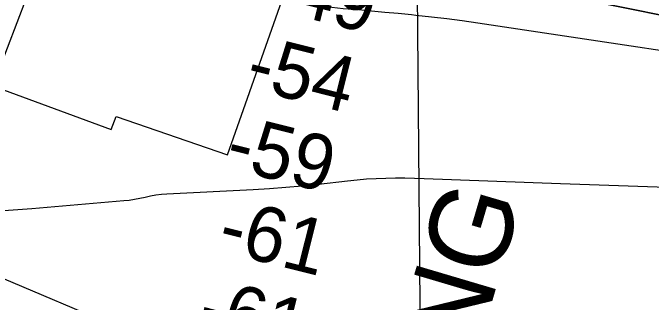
# Model space of a CAD drawing. Extents: x 3567028 to 3605064, y 510945 to 536587.
# Drawn here: x 3591788 to 3592563, y 523913 to 524265 of the extents above; entities that cross this region are included whole.
import ezdxf

# ---------------------------------------------------------------- set-up
doc = ezdxf.new("R2010")
doc.units = 0
for name, color, linetype in [('V-CHAN-NAID', 7, 'Continuous'), ('V-GRID-MAJR', 7, 'Continuous'), ('V-RIVR-RANG', 7, 'Continuous'), ('V-RRAP-RVMT', 7, 'Continuous'), ('V-TOPO-DPTH', 7, 'Continuous'), ('V-TOPO-MAJR', 7, 'Continuous'), ('V-TOPO-MINR', 7, 'Continuous')]:
    doc.layers.add(name, color=color, linetype=linetype)

msp = doc.modelspace()

# ---------------------------------------------------------------- linework, layer by layer
at = {"layer": 'V-GRID-MAJR'}
msp.add_spline([(3592345.91, 516527.14), (3592293.93, 522584.81), (3592241.91, 528645.56), (3592189.9, 534706.32), (3592189.88, 534709.39)], degree=3, dxfattribs=at)
at = {"layer": 'V-RIVR-RANG'}
msp.add_line((3592000.54, 524793.21), (3591685.05, 523971.7), dxfattribs=at)
at = {"layer": 'V-RRAP-RVMT'}
for points in [[(3590830.93, 525075.29), (3590709.3, 524629.61), (3590833.53, 524595.6), (3590806.93, 524511.8), (3590928.84, 524470.39), (3590927.66, 524466.48), (3591018.73, 524435.95), (3591207.32, 524377.73), (3591300.17, 524343.26), (3591299.24, 524339.88), (3591591.32, 524231), (3591592.59, 524233.75), (3591765.67, 524168.71), (3591768.59, 524174.02), (3591907.35, 524123.08), (3591913.5, 524138.82), (3592048.88, 524092.3)], [(3592048.88, 524092.3), (3592205.58, 524536.31), (3592059.85, 524584.99), (3592050.05, 524558.59), (3592020.64, 524567.55), (3591924.92, 524309.98), (3591900.37, 524318.87), (3592002.19, 524595.51), (3591922.22, 524625.22), (3591937.92, 524668.84), (3591819.56, 524713.36), (3591821.19, 524719.05), (3591729.73, 524752.05)]]:
    msp.add_lwpolyline(points, dxfattribs=at)
at = {"layer": 'V-TOPO-DPTH'}
for points in [[(3590320.35, 524814.28), (3590441.93, 524782.43), (3590563.7, 524751.32), (3590685.74, 524721.32), (3590807.97, 524692.05), (3590998.84, 524647.26), (3591025.73, 524640.76), (3591052.55, 524634.03), (3591079.27, 524626.94), (3591105.94, 524619.61), (3591305.8, 524563.28), (3591432.53, 524528.28), (3591559.48, 524494.16), (3591686.79, 524461.37), (3591814.34, 524429.47), (3592146.58, 524348.2), (3592168.74, 524342.95), (3592190.93, 524337.91), (3592213.2, 524333.19), (3592235.52, 524328.68), (3592400.29, 524296.58), (3592504.97, 524275.92), (3592609.59, 524254.94)], [(3592609.59, 524254.94), (3592504.97, 524275.92), (3592400.29, 524296.58), (3592235.52, 524328.68), (3592213.2, 524333.19), (3592190.93, 524337.91), (3592168.74, 524342.95), (3592146.58, 524348.2), (3591814.34, 524429.47), (3591686.79, 524461.37), (3591559.48, 524494.16), (3591432.53, 524528.28), (3591305.8, 524563.28), (3591105.94, 524619.61), (3591079.27, 524626.94), (3591052.55, 524634.03), (3591025.73, 524640.76), (3590998.84, 524647.26), (3590807.97, 524692.05), (3590685.74, 524721.32), (3590563.7, 524751.32), (3590441.93, 524782.43), (3590320.35, 524814.28)]]:
    msp.add_lwpolyline(points, dxfattribs=at)
at = {"layer": 'V-TOPO-MAJR'}
msp.add_lwpolyline([(3592762.63, 524190.57), (3592352.59, 524252.08), (3592333.88, 524254.75), (3592315.14, 524257.24), (3592296.38, 524259.47), (3592277.59, 524261.52), (3592272.22, 524262.07), (3592256.1, 524263.67), (3592239.97, 524265.21), (3592223.83, 524266.67), (3592207.68, 524268.07), (3592189.2, 524269.63), (3592182.31, 524270.31), (3592175.43, 524271.13), (3592168.58, 524272.14), (3592161.75, 524273.29), (3591907.4, 524319.9), (3591773.41, 524344.46)], dxfattribs=at)
at = {"layer": 'V-TOPO-MINR'}
for points in [[(3592609.59, 524254.94), (3592504.97, 524275.92), (3592400.29, 524296.58), (3592235.52, 524328.68), (3592213.2, 524333.19), (3592190.93, 524337.91), (3592168.74, 524342.95), (3592146.58, 524348.2), (3591814.34, 524429.47), (3591686.79, 524461.37), (3591559.48, 524494.16), (3591432.53, 524528.28), (3591305.8, 524563.28), (3591105.94, 524619.61), (3591079.27, 524626.94), (3591052.55, 524634.03), (3591025.73, 524640.76), (3590998.84, 524647.26), (3590807.97, 524692.05), (3590685.74, 524721.32), (3590563.7, 524751.32), (3590441.93, 524782.43), (3590320.35, 524814.28)], [(3592593.89, 524052.4), (3592523.44, 524054.55), (3592453, 524057.01), (3592287.6, 524063.33), (3592275.94, 524063.67), (3592264.28, 524063.87), (3592252.62, 524063.86), (3592240.96, 524063.71), (3592229.31, 524063.3), (3592217.67, 524062.66), (3592206.06, 524061.69), (3592194.46, 524060.5), (3592159.34, 524056.41), (3592139.54, 524054.3), (3592119.72, 524052.45), (3592099.88, 524051), (3592080, 524049.81), (3591975.06, 524044.59), (3591968.47, 524044.07), (3591961.92, 524043.28), (3591955.44, 524042.11), (3591948.99, 524040.68), (3591942.54, 524039.21), (3591936.06, 524037.95), (3591929.52, 524037.01), (3591922.95, 524036.28), (3591811.32, 524026.57), (3591771.23, 524023.98)], [(3591644.64, 523997.96), (3592040.45, 523830.41)]]:
    msp.add_lwpolyline(points, dxfattribs=at)

# ---------------------------------------------------------------- texts
at = {"layer": 'V-CHAN-NAID'}
msp.add_text('MONSANTO LULING ', height=100, rotation=73.51771, dxfattribs=at).set_placement((3592040.37, 522799.85))
at = {"layer": 'V-RIVR-RANG'}
for s, p in [('-49', (3592094.91, 524270.77)), ('-54', (3592068.26, 524174.36)), ('-59', (3592043.64, 524077.44)), ('-61', (3592034.38, 523976.66)), ('-61', (3592009.77, 523879.73))]:
    msp.add_text(s, height=67, rotation=345.89372, dxfattribs=at).set_placement(p)

doc.saveas('drawing.dxf')
